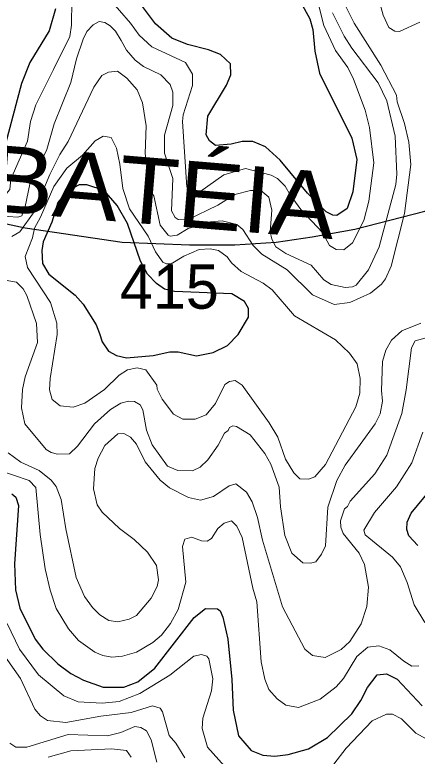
# Model space of a CAD drawing. Extents: x 673.3 to 698.5, y 6984.3 to 7012.3.
# Drawn here: x 695.606 to 696.332, y 7005.822 to 7007.162 of the extents above; entities that cross this region are included whole.
import ezdxf
from ezdxf.enums import TextEntityAlignment as Align

# ---------------------------------------------------------------- set-up
doc = ezdxf.new("R2010")
doc.units = 0
doc.header["$LTSCALE"] = 0.032
for name, color, linetype, lineweight in [('1', 7, 'Continuous', 25), ('2', 7, 'Continuous', 13), ('26', 7, 'Continuous', 25)]:
    doc.layers.add(name, color=color, linetype=linetype, lineweight=lineweight)
doc.layers.add('21', color=7, linetype='Continuous')

msp = doc.modelspace()

# ---------------------------------------------------------------- linework, layer by layer
at = {"layer": '1'}
for points in [[(696.0872, 7007.248), (696.1381, 7007.1545), (696.1439, 7007.1347), (696.1472, 7007.0959), (696.1555, 7007.0562), (696.214, 7006.9389), (696.2229, 7006.9001), (696.2157, 7006.8418), (696.2059, 7006.8117), (696.1868, 7006.7992), (696.1795, 7006.7993), (696.1678, 7006.8055), (696.1341, 7006.8391), (696.0847, 7006.8991), (696.0584, 7006.9229), (696.0353, 7006.9327), (696.016, 7006.9327), (695.9962, 7006.9278), (695.9682, 7006.9255), (695.9573, 7006.9338), (695.951, 7006.9444), (695.954, 7006.9785), (695.9878, 7007.0344), (695.9957, 7007.0532), (695.9948, 7007.0728), (695.9769, 7007.0898), (695.9555, 7007.0981), (695.9176, 7007.1081), (695.8888, 7007.1195), (695.8595, 7007.1455), (695.811, 7007.211)], [(695.6789, 7007.1721), (695.6674, 7007.1327), (695.6329, 7007.0751), (695.6179, 7007.0377), (695.5811, 7006.8986)], [(695.6004, 7006.296), (695.6073, 7006.2898), (695.6121, 7006.2747), (695.605, 7006.1695), (695.6068, 7006.1225), (695.6145, 7006.0893), (695.6422, 7006.0333), (695.6564, 7006.0155), (695.6834, 7005.9891), (695.7068, 7005.9716), (695.7297, 7005.9594), (695.7652, 7005.9466), (695.8027, 7005.9466), (695.8279, 7005.9563), (695.8585, 7005.9812), (695.9296, 7006.0725), (695.9501, 7006.0889), (695.9718, 7006.0883), (695.9761, 7006.0848), (695.9811, 7006.0732), (695.9901, 7006.0333)], [(696.3333, 7006.2024), (696.3168, 7006.2199), (696.3131, 7006.2318), (696.3142, 7006.2446), (696.3215, 7006.2608), (696.3558, 7006.3026)], [(695.9901, 7006.0333), (695.9973, 7005.9606), (695.9997, 7005.9053), (696.0095, 7005.8588), (696.0321, 7005.8321), (696.0532, 7005.8238), (696.0751, 7005.8221), (696.0991, 7005.8251), (696.1359, 7005.8355), (696.1701, 7005.8557), (696.2141, 7005.8987), (696.2304, 7005.9223), (696.2426, 7005.946), (696.2596, 7005.9692), (696.2766, 7005.9708), (696.2962, 7005.9611), (696.3413, 7005.9128)]]:
    msp.add_lwpolyline(points, dxfattribs=at)
msp.add_lwpolyline([(696.0274, 7006.6155), (696.0274, 7006.6311), (696.0205, 7006.6438), (695.9972, 7006.6571), (695.8936, 7006.6616), (695.8761, 7006.6657), (695.8613, 7006.6763), (695.8454, 7006.693), (695.8326, 7006.7166), (695.8092, 7006.7845), (695.7906, 7006.8169), (695.7671, 7006.8442), (695.7358, 7006.8542), (695.7216, 7006.8545), (695.6999, 7006.8429), (695.683, 7006.8227), (695.6722, 7006.787), (695.6568, 7006.7512), (695.6545, 7006.7359), (695.6554, 7006.712), (695.6669, 7006.6932), (695.7147, 7006.655), (695.7291, 7006.639), (695.7525, 7006.6015), (695.7585, 7006.5859), (695.7632, 7006.5705), (695.775, 7006.554), (695.7893, 7006.5459), (695.8071, 7006.5416), (695.8555, 7006.5458), (695.8854, 7006.5524), (695.9007, 7006.5524), (695.9335, 7006.5454), (695.9638, 7006.5511), (695.9894, 7006.564), (696.0091, 7006.5836)], close=True, dxfattribs=at)
at = {"layer": '2'}
for points in [[(695.7745, 7007.1931), (695.8142, 7007.1467), (695.8299, 7007.1246), (695.8528, 7007.1039), (695.914, 7007.0753), (695.9263, 7007.054), (695.9264, 7007.0338), (695.9097, 7006.981), (695.9085, 7006.9685), (695.916, 7006.8504), (695.9313, 7006.8416), (695.9394, 7006.8416), (695.9829, 7006.8721), (696.0219, 7006.8837), (696.0685, 7006.8715), (696.0796, 7006.8659), (696.094, 7006.8521), (696.1025, 7006.836), (696.1218, 7006.81), (696.161, 7006.7682), (696.1737, 7006.7445), (696.1861, 7006.7372), (696.1999, 7006.7368), (696.215, 7006.7497), (696.2356, 7006.79), (696.2448, 7006.825), (696.2539, 7006.8941), (696.2459, 7006.9577), (696.2384, 7006.9894), (696.2171, 7007.0451), (696.2066, 7007.0663), (696.1848, 7007.097), (696.1637, 7007.1422), (696.1415, 7007.2306)], [(696.248, 7006.6584), (696.2678, 7006.6748), (696.275, 7006.6843), (696.2851, 7006.7073), (696.3092, 7006.8024), (696.3207, 7006.891), (696.3172, 7006.9317), (696.3093, 7006.9651), (696.2962, 7007.0045), (696.295, 7007.0164), (696.2664, 7007.0707), (696.2185, 7007.1467), (696.1954, 7007.1926)], [(695.2309, 7006.913), (695.24, 7006.8977), (695.257, 7006.8937), (695.3127, 7006.9075), (695.3554, 7006.9057), (695.4116, 7006.8937), (695.4772, 7006.8699), (695.5301, 7006.8434), (695.5746, 7006.8318), (695.5871, 7006.8345), (695.5966, 7006.8456), (695.5983, 7006.8646), (695.6283, 7006.9334), (695.6336, 7006.9685), (695.6436, 7006.9989), (695.6754, 7007.0627), (695.7048, 7007.1223), (695.708, 7007.1431), (695.7087, 7007.1876)], [(696.2654, 7007.1808), (696.2704, 7007.1608), (696.2811, 7007.1386), (696.2919, 7007.1317), (696.3004, 7007.1316), (696.3369, 7007.1485)], [(696.179, 7007.1649), (696.2002, 7007.1231), (696.2141, 7007.1013), (696.2618, 7007.0389), (696.2774, 7007.006), (696.2922, 7006.9423), (696.2953, 7006.8735), (696.2938, 7006.8551), (696.2636, 7006.7422), (696.2443, 7006.7006), (696.2221, 7006.6731), (696.2153, 7006.67), (696.2019, 7006.6688), (696.1768, 7006.674), (696.1633, 7006.6829), (696.1409, 7006.7091), (696.0948, 7006.7304), (696.0768, 7006.7426), (696.0696, 7006.7563), (696.0666, 7006.7696)], [(696.0666, 7006.7696), (696.0698, 7006.8085), (696.0641, 7006.8323), (696.0499, 7006.8439), (696.0313, 7006.844), (696.0031, 7006.8366), (695.9721, 7006.8175), (695.9173, 7006.7912), (695.9007, 7006.7918), (695.895, 7006.7955), (695.8882, 7006.8072), (695.8907, 7006.8657), (695.876, 7006.9116), (695.8759, 7006.9438), (695.8906, 7006.9977), (695.8906, 7007.022), (695.8859, 7007.0356), (695.8694, 7007.0532), (695.838, 7007.0682), (695.8227, 7007.0797), (695.8072, 7007.0975), (695.7976, 7007.1154), (695.7875, 7007.1317), (695.7777, 7007.1418), (695.7678, 7007.1476), (695.7581, 7007.1492), (695.7473, 7007.1436), (695.7358, 7007.1312), (695.7288, 7007.1174), (695.7169, 7007.0817), (695.7067, 7007.0392), (695.6767, 7006.9643), (695.6634, 7006.918), (695.6324, 7006.8555), (695.6243, 7006.8152), (695.6183, 7006.7984), (695.6108, 7006.7959), (695.5407, 7006.8007)], [(695.6, 7006.7607), (695.6147, 7006.7693), (695.6406, 7006.8055), (695.6685, 7006.8731), (695.6867, 7006.9094), (695.7016, 7006.9328), (695.7483, 7007.0305), (695.7624, 7007.0518), (695.775, 7007.0581), (695.7912, 7007.0597), (695.8079, 7007.0473), (695.8267, 7007.0261), (695.836, 7007.0027), (695.8425, 7006.961), (695.8408, 7006.9109), (695.8514, 7006.8416), (695.8565, 7006.8347), (695.8678, 7006.7816), (695.8822, 7006.7636), (695.8862, 7006.7617), (695.8985, 7006.7633), (695.9186, 7006.7756), (695.959, 7006.7874), (695.9798, 7006.7894), (696.0063, 7006.7828), (696.017, 7006.7737), (696.0362, 7006.7447), (696.0517, 7006.7293), (696.0975, 7006.7006), (696.1429, 7006.6555), (696.1823, 7006.638), (696.2104, 7006.6416), (696.248, 7006.6584)], [(695.6243, 7006.5076), (695.6463, 7006.5696), (695.6446, 7006.604), (695.6275, 7006.6542), (695.6206, 7006.6662), (695.6085, 7006.6787), (695.5883, 7006.6818)], [(696.3388, 7006.6046), (696.3044, 7006.5906), (696.2858, 7006.5735), (696.2753, 7006.5554), (696.2693, 7006.535), (696.2676, 7006.4825), (696.2694, 7006.4637), (696.2653, 7006.4406), (696.256, 7006.4225), (696.2019, 7006.3481), (696.187, 7006.3199), (696.1708, 7006.2717), (696.1667, 7006.2021), (696.1593, 7006.1868), (696.1489, 7006.1731), (696.1394, 7006.1705), (696.1256, 7006.1711), (696.106, 7006.1888), (696.0934, 7006.2209), (696.0853, 7006.2725), (696.0827, 7006.3079), (696.068, 7006.3499), (696.0569, 7006.369), (696.0304, 7006.4029), (696.0057, 7006.4179), (695.9995, 7006.4187), (695.993, 7006.416), (695.9906, 7006.4107), (695.9842, 7006.4058), (695.9728, 7006.3838), (695.9542, 7006.3573), (695.9401, 7006.3444), (695.9263, 7006.3373), (695.8998, 7006.338), (695.8814, 7006.346), (695.8534, 7006.3847), (695.8434, 7006.411), (695.8367, 7006.4476), (695.8321, 7006.4568), (695.8219, 7006.4628), (695.8109, 7006.4636), (695.7972, 7006.4596), (695.7785, 7006.4485), (695.7495, 7006.4227), (695.7186, 7006.382), (695.7046, 7006.3683), (695.6827, 7006.3679), (695.6712, 7006.3706), (695.6623, 7006.3762), (695.6239, 7006.4223), (695.6179, 7006.4516), (695.6194, 7006.4845), (695.6243, 7006.5076)], [(695.5934, 7006.3699), (695.6164, 7006.3532), (695.6494, 7006.3384), (695.671, 7006.3208), (695.6803, 7006.3092), (695.6895, 7006.2859), (695.6976, 7006.2326), (695.7162, 7006.145), (695.7316, 7006.1108), (695.7456, 7006.0906), (695.7592, 7006.0773), (695.7753, 7006.0672), (695.7916, 7006.0647), (695.8121, 7006.0694), (695.8255, 7006.0763), (695.8517, 7006.1072), (695.8625, 7006.1286), (695.8653, 7006.1409), (695.8614, 7006.1667), (695.8452, 7006.1906), (695.8209, 7006.2132), (695.7944, 7006.2331), (695.7632, 7006.2628), (695.7541, 7006.2761), (695.7475, 7006.3052), (695.7498, 7006.3418), (695.756, 7006.3604), (695.7683, 7006.3836), (695.7915, 7006.4042), (695.8024, 7006.4049), (695.8142, 7006.3984), (695.8254, 7006.3858), (695.8411, 7006.3539), (695.8682, 7006.3208), (695.885, 7006.3069), (695.9189, 7006.2892), (695.9408, 7006.2845), (695.9642, 7006.2911), (695.9925, 7006.3105), (696.0045, 7006.3139), (696.024, 7006.2993), (696.0339, 7006.2815), (696.0437, 7006.2535), (696.0528, 7006.2122), (696.0888, 7006.0917), (696.1295, 7006.0155), (696.1433, 7006.0036), (696.1662, 7006.0003), (696.195, 7006.0148), (696.2103, 7006.0292), (696.2309, 7006.0611), (696.2409, 7006.0926), (696.244, 7006.1276), (696.2368, 7006.1685), (696.2273, 7006.189), (696.1985, 7006.2243), (696.1944, 7006.2357), (696.1936, 7006.2473), (696.2011, 7006.2688), (696.2064, 7006.2729), (696.2108, 7006.2828), (696.2554, 7006.3323), (696.2773, 7006.3657), (696.3044, 7006.4411), (696.3124, 7006.4842), (696.3216, 7006.56), (696.3287, 7006.5727), (696.3481, 7006.5776)], [(696.3457, 7006.0633), (696.3265, 7006.0955), (696.3142, 7006.136), (696.3017, 7006.1642), (696.2877, 7006.1814), (696.2383, 7006.222), (696.2359, 7006.2306), (696.2548, 7006.2625), (696.2947, 7006.3084), (696.3225, 7006.3518), (696.3423, 7006.4072)], [(695.5741, 7006.3393), (695.6312, 7006.3198), (695.6437, 7006.3073), (695.6513, 7006.2224), (695.6602, 7006.1605), (695.6691, 7006.1217), (695.6805, 7006.089), (695.7026, 7006.0521), (695.7204, 7006.0312), (695.7503, 7006.0097), (695.7643, 7006.0037), (695.7805, 7006.0011), (695.8, 7006.0027), (695.8252, 7006.0099), (695.8549, 7006.0273), (695.8704, 7006.0404), (695.8864, 7006.0615), (695.9003, 7006.0872), (695.9142, 7006.1365), (695.9085, 7006.201), (695.9127, 7006.2142), (695.9249, 7006.2177), (695.9429, 7006.2112), (695.9527, 7006.2105), (695.9609, 7006.2156), (695.9721, 7006.2331), (695.9836, 7006.2433), (695.997, 7006.247), (696.0062, 7006.2373), (696.0162, 7006.2171), (696.0353, 7006.1258), (696.0428, 7006.101), (696.0501, 7005.9923), (696.0571, 7005.9611), (696.0642, 7005.9425), (696.0795, 7005.9255), (696.0951, 7005.9143), (696.1175, 7005.9099), (696.157, 7005.925), (696.1856, 7005.9475), (696.1991, 7005.9621), (696.2233, 7006.0022), (696.2427, 7006.019), (696.2628, 7006.0214), (696.2827, 7006.0143), (696.3078, 7005.9936), (696.3225, 7005.9848), (696.335, 7005.9855)], [(695.9436, 7005.8718), (695.9451, 7005.8908), (695.9605, 7005.9402), (695.963, 7005.9619), (695.9556, 7005.998), (695.9522, 7006.0028), (695.9427, 7006.0059), (695.9287, 7006.0029), (695.8855, 7005.9683), (695.831, 7005.9354), (695.7939, 7005.9205), (695.7631, 7005.918), (695.72, 7005.9204), (695.6938, 7005.9309), (695.6485, 7005.9687), (695.6139, 7006.0155), (695.5915, 7006.0619)], [(695.5696, 7006.0274), (695.616, 7005.9623), (695.6415, 7005.9067), (695.6517, 7005.8946), (695.6648, 7005.8864), (695.6978, 7005.883), (695.7606, 7005.8944), (695.8155, 7005.9008), (695.8542, 7005.913), (695.8678, 7005.9089), (695.8725, 7005.902), (695.8842, 7005.8594), (695.8964, 7005.8453), (695.9126, 7005.8188)], [(696.3486, 7005.8532), (696.3295, 7005.8636), (696.3035, 7005.8892), (696.2877, 7005.8976), (696.2767, 7005.8976), (696.2511, 7005.8861), (696.2041, 7005.8366), (696.1813, 7005.8077)], [(695.8621, 7005.811), (695.852, 7005.8518), (695.8431, 7005.8675), (695.8332, 7005.8737), (695.8225, 7005.8757), (695.7967, 7005.8647), (695.7731, 7005.8585), (695.702, 7005.861), (695.6271, 7005.8382), (695.6073, 7005.8382), (695.5966, 7005.8457)], [(695.9995, 7005.7871), (695.9532, 7005.8385), (695.9436, 7005.8718)], [(695.6659, 7005.8202), (695.7069, 7005.8317), (695.7802, 7005.835), (695.8075, 7005.8323), (695.8157, 7005.8203)]]:
    msp.add_lwpolyline(points, dxfattribs=at)
msp.add_lwpolyline([(696.2099, 7006.5501), (696.1844, 7006.5745), (696.1103, 7006.6179), (696.0702, 7006.6644), (696.0539, 7006.6768), (696.0142, 7006.6975), (695.997, 7006.7132), (695.9889, 7006.7244), (695.9736, 7006.7357), (695.9581, 7006.7388), (695.9382, 7006.7373), (695.9105, 7006.7252), (695.8877, 7006.7114), (695.8796, 7006.7113), (695.873, 7006.7144), (695.8596, 7006.7335), (695.8462, 7006.7618), (695.8124, 7006.8109), (695.8007, 7006.8478), (695.7954, 7006.8918), (695.789, 7006.9207), (695.7797, 7006.94), (695.7648, 7006.9424), (695.7507, 7006.9339), (695.7278, 7006.9077), (695.6992, 7006.8846), (695.6758, 7006.8515), (695.6519, 7006.7957), (695.6412, 7006.7763), (695.6373, 7006.7584), (695.6244, 7006.7249), (695.6283, 7006.7049), (695.6698, 7006.6415), (695.6812, 7006.6043), (695.6821, 7006.584), (695.6691, 7006.5046), (695.6684, 7006.4839), (695.673, 7006.4665), (695.6874, 7006.4552), (695.7111, 7006.4526), (695.7321, 7006.4601), (695.7675, 7006.4843), (695.7938, 7006.5106), (695.809, 7006.5199), (695.8263, 7006.5234), (695.8424, 7006.5199), (695.862, 7006.4923), (695.8623, 7006.4854), (695.8718, 7006.4672), (695.8919, 7006.4399), (695.9092, 7006.4311), (695.9313, 7006.4311), (695.951, 7006.4387), (695.9682, 7006.4591), (695.9848, 7006.4933), (695.9935, 7006.4987), (696.0033, 7006.5009), (696.0158, 7006.4923), (696.0651, 7006.4243), (696.0803, 7006.3985), (696.0945, 7006.3588), (696.1093, 7006.3339), (696.12, 7006.323), (696.136, 7006.3228), (696.147, 7006.3267), (696.1666, 7006.3492), (696.2216, 7006.4534), (696.2284, 7006.4777), (696.2294, 7006.5043), (696.2235, 7006.5307)], close=True, dxfattribs=at)
at = {"layer": '26'}
msp.add_lwpolyline([(694.203, 7006.8698), (694.2474, 7006.8978), (694.3361, 7006.9188), (694.4504, 7006.9282), (694.7702, 7006.8978), (695.1974, 7006.8418), (695.2697, 7006.8278), (695.3864, 7006.8208), (695.4611, 7006.8115), (695.6245, 7006.7765), (695.7995, 7006.7508), (695.9209, 7006.7461), (696.0026, 7006.7461), (696.0773, 7006.7508), (696.1426, 7006.7601), (696.2197, 7006.7741), (696.3457, 7006.8068), (696.4041, 7006.8395), (696.4694, 7006.8815), (696.5441, 7006.9445), (696.6048, 7007.0052), (696.6701, 7007.0822), (696.7565, 7007.2106)], dxfattribs=at)

# ---------------------------------------------------------------- texts
at = {"layer": '21'}
msp.add_text('415', height=0.08, dxfattribs=at).set_placement((695.7953, 7006.6305))
at = {"layer": '26', "width": 1.1}
msp.add_text('SERRA DA BATÉIA', height=0.12, rotation=355.296, dxfattribs=at).set_placement((695.3926, 7006.8209), align=Align.CENTER)

doc.saveas('drawing.dxf')
